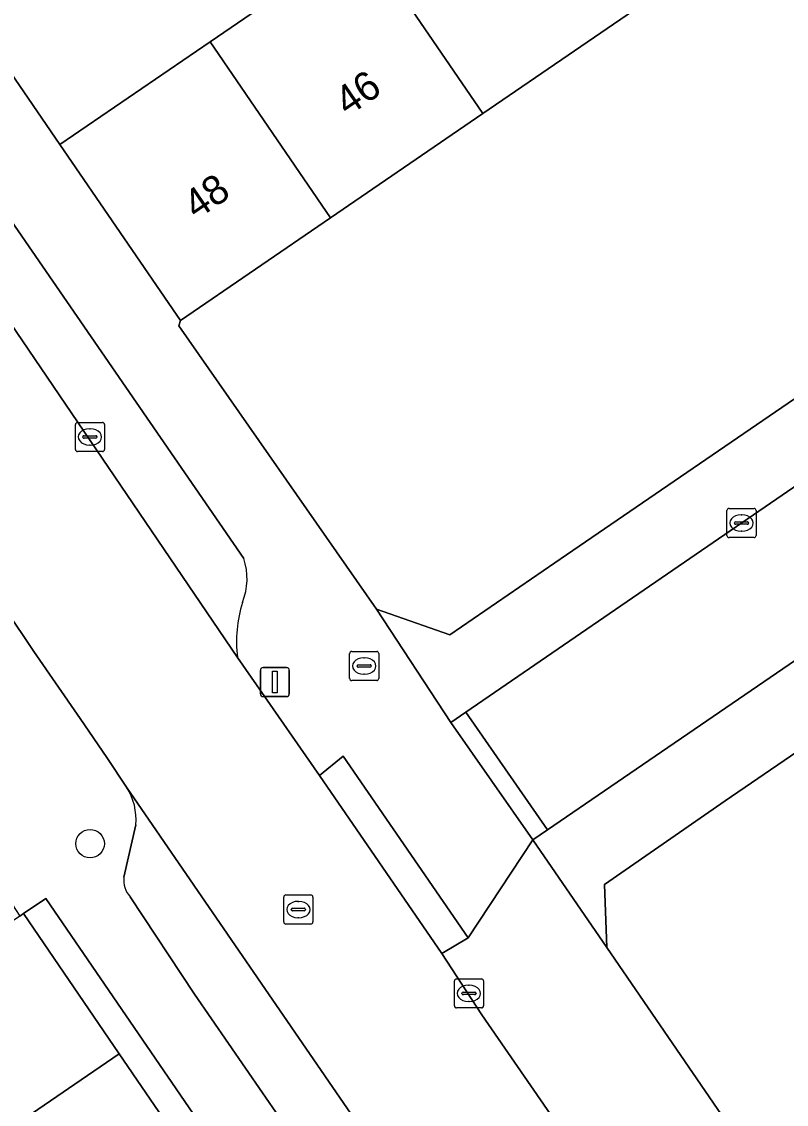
# Model space of a CAD drawing. Extents: x 157445 to 158888, y 383061 to 384688.
# Drawn here: x 158260.58 to 158286.82, y 383581.29 to 383618.45 of the extents above; entities that cross this region are included whole.
import ezdxf

# ---------------------------------------------------------------- set-up
doc = ezdxf.new("R2010")
doc.units = 0
for name, color, linetype in [('IMGEO_Boom', 7, 'Continuous'), ('IMGEO_Brandkraan', 7, 'Continuous'), ('IMGEO_Erf', 7, 'Continuous'), ('IMGEO_Kolk', 7, 'Continuous'), ('IMGEO_Lichtmast', 7, 'Continuous'), ('IMGEO_Pand', 7, 'Continuous'), ('IMGEO_Pand_nummerreeks', 7, 'Continuous'), ('IMGEO_Parkeervlak_open', 7, 'Continuous'), ('IMGEO_Rijbaan_lokaal_open', 7, 'Continuous'), ('IMGEO_Rioolput', 7, 'Continuous'), ('IMGEO_Voetpad_open', 7, 'Continuous')]:
    doc.layers.add(name, color=color, linetype=linetype)

msp = doc.modelspace()

# ---------------------------------------------------------------- linework, layer by layer
at = {"layer": 'IMGEO_Boom'}
msp.add_circle((158262.931, 383590.234), 0.489, dxfattribs=at)
at = {"layer": 'IMGEO_Brandkraan'}
for p, q in [((158271.835, 383595.907), (158271.835, 383596.759)), ((158271.91, 383596.833), (158272.762, 383596.833)), ((158272.323, 383596.613), (158272.348, 383596.613)), ((158272.836, 383596.759), (158272.836, 383595.907)), ((158272.094, 383596.327), (158272.094, 383596.339)), ((158272.532, 383596.29), (158272.134, 383596.29)), ((158272.137, 383596.376), (158272.535, 383596.376)), ((158272.578, 383596.339), (158272.578, 383596.327)), ((158272.762, 383595.833), (158271.91, 383595.833)), ((158272.346, 383596.053), (158272.321, 383596.053))]:
    msp.add_line(p, q, dxfattribs=at)
for points in [[(158271.835, 383595.907), (158271.835, 383596.759)], [(158271.91, 383596.833), (158272.762, 383596.833)], [(158272.836, 383596.759), (158272.836, 383595.907)], [(158272.762, 383595.833), (158271.91, 383595.833)]]:
    msp.add_lwpolyline(points, dxfattribs=at)
for centre, radius, start, end in [((158271.912, 383596.757), 0.0765, 91.552, 178.448), ((158271.912, 383596.757), 0.0765, 91.552, 178.448), ((158272.76, 383596.757), 0.0765, 1.552, 88.448), ((158272.76, 383596.757), 0.0765, 1.552, 88.448), ((158272.134, 383596.336), 0.0403, 85.8775, 175.7526), ((158272.131, 383596.326), 0.0366, 178.938, 274.7102), ((158272.535, 383596.333), 0.043, 264.8664, 352.4533), ((158272.539, 383596.338), 0.0386, 1.7309, 96.639), ((158271.912, 383595.909), 0.0765, 181.552, 268.448), ((158271.912, 383595.909), 0.0765, 181.552, 268.448), ((158272.76, 383595.909), 0.0765, 271.552, 358.448), ((158272.76, 383595.909), 0.0765, 271.552, 358.448)]:
    msp.add_arc(centre, radius, start, end, dxfattribs=at)
for centre, major_axis, ratio, start_param, end_param in [((158272.322, 383596.333), (-0.387, 0.002), 0.722429, 4.712389, 7.853982), ((158272.347, 383596.333), (-0.39, 0.002), 0.717154, 1.570796, 4.712389)]:
    msp.add_ellipse(centre, major_axis=major_axis, ratio=ratio, start_param=start_param, end_param=end_param, dxfattribs=at)
at = {"layer": 'IMGEO_Erf'}
for points in [[(158312.339, 383639.861), (158307.336, 383636.441), (158302.176, 383632.913), (158296.907, 383629.31), (158291.59, 383625.675), (158286.825, 383622.417), (158281.574, 383618.826), (158276.402, 383615.29), (158271.175, 383611.716), (158266.03, 383608.194), (158265.971, 383608.001), (158272.753, 383598.283), (158275.269, 383597.397), (158279.276, 383600.145), (158417.27, 383694.62)], [(158257.704, 383620.348), (158261.892, 383614.235), (158267.045, 383617.758), (158272.272, 383621.331)], [(158322.051, 383583.576), (158306.438, 383606.562), (158284.721, 383591.707), (158280.579, 383588.831), (158280.654, 383586.674), (158297.815, 383561.626), (158297.69, 383561.544), (158301.237, 383556.346), (158301.401, 383556.432), (158316.985, 383533.617)]]:
    msp.add_lwpolyline(points, dxfattribs=at)
msp.add_lwpolyline([(158261.412, 383588.358), (158260.646, 383587.833), (158263.932, 383583.024), (158266.973, 383578.575), (158270.026, 383574.107), (158273.013, 383569.736), (158276.233, 383565.025), (158279.354, 383560.458), (158282.316, 383556.124), (158285.312, 383551.74), (158286.103, 383552.281)], close=True, dxfattribs=at)
at = {"layer": 'IMGEO_Kolk'}
for p, q in [((158262.5, 383604.693), (158263.352, 383604.693)), ((158262.425, 383603.767), (158262.425, 383604.619)), ((158262.913, 383604.473), (158262.938, 383604.473)), ((158263.426, 383604.619), (158263.426, 383603.767)), ((158262.684, 383604.187), (158262.684, 383604.199)), ((158263.122, 383604.15), (158262.724, 383604.15)), ((158262.727, 383604.236), (158263.125, 383604.236)), ((158263.168, 383604.199), (158263.168, 383604.187)), ((158263.352, 383603.693), (158262.5, 383603.693)), ((158262.936, 383603.913), (158262.911, 383603.913)), ((158284.854, 383601.739), (158285.706, 383601.739)), ((158284.779, 383600.813), (158284.779, 383601.665)), ((158285.267, 383601.519), (158285.292, 383601.519)), ((158285.78, 383601.665), (158285.78, 383600.813)), ((158285.038, 383601.233), (158285.038, 383601.245)), ((158285.476, 383601.196), (158285.078, 383601.196)), ((158285.081, 383601.282), (158285.479, 383601.282)), ((158285.522, 383601.245), (158285.522, 383601.233)), ((158285.706, 383600.739), (158284.854, 383600.739)), ((158285.29, 383600.959), (158285.265, 383600.959)), ((158275.427, 383584.67), (158275.427, 383585.522)), ((158275.502, 383585.596), (158276.354, 383585.596)), ((158275.915, 383585.376), (158275.94, 383585.376)), ((158276.428, 383585.522), (158276.428, 383584.67)), ((158275.686, 383585.09), (158275.686, 383585.102)), ((158276.124, 383585.053), (158275.726, 383585.053)), ((158275.729, 383585.139), (158276.127, 383585.139)), ((158276.17, 383585.102), (158276.17, 383585.09)), ((158275.938, 383584.816), (158275.913, 383584.816)), ((158276.354, 383584.596), (158275.502, 383584.596))]:
    msp.add_line(p, q, dxfattribs=at)
for points in [[(158262.5, 383604.693), (158263.352, 383604.693)], [(158262.425, 383603.767), (158262.425, 383604.619)], [(158263.426, 383604.619), (158263.426, 383603.767)], [(158263.352, 383603.693), (158262.5, 383603.693)], [(158284.854, 383601.739), (158285.706, 383601.739)], [(158284.779, 383600.813), (158284.779, 383601.665)], [(158285.78, 383601.665), (158285.78, 383600.813)], [(158285.706, 383600.739), (158284.854, 383600.739)], [(158275.427, 383584.67), (158275.427, 383585.522)], [(158275.502, 383585.596), (158276.354, 383585.596)], [(158276.428, 383585.522), (158276.428, 383584.67)], [(158276.354, 383584.596), (158275.502, 383584.596)]]:
    msp.add_lwpolyline(points, dxfattribs=at)
for centre, radius, start, end in [((158262.502, 383604.617), 0.0765, 91.552, 178.448), ((158262.502, 383604.617), 0.0765, 91.552, 178.448), ((158263.35, 383604.617), 0.0765, 1.552, 88.448), ((158263.35, 383604.617), 0.0765, 1.552, 88.448), ((158262.724, 383604.196), 0.0403, 85.8775, 175.7526), ((158262.721, 383604.186), 0.0366, 178.938, 274.7102), ((158263.125, 383604.193), 0.043, 264.8664, 352.4533), ((158263.129, 383604.198), 0.0386, 1.7309, 96.639), ((158262.502, 383603.769), 0.0765, 181.552, 268.448), ((158262.502, 383603.769), 0.0765, 181.552, 268.448), ((158263.35, 383603.769), 0.0765, 271.552, 358.448), ((158263.35, 383603.769), 0.0765, 271.552, 358.448), ((158284.856, 383601.663), 0.0765, 91.552, 178.448), ((158284.856, 383601.663), 0.0765, 91.552, 178.448), ((158285.704, 383601.663), 0.0765, 1.552, 88.448), ((158285.704, 383601.663), 0.0765, 1.552, 88.448), ((158285.078, 383601.242), 0.0403, 85.8775, 175.7526), ((158285.075, 383601.232), 0.0366, 178.938, 274.7102), ((158285.479, 383601.239), 0.043, 264.8664, 352.4533), ((158285.483, 383601.244), 0.0386, 1.7309, 96.639), ((158284.856, 383600.815), 0.0765, 181.552, 268.448), ((158284.856, 383600.815), 0.0765, 181.552, 268.448), ((158285.704, 383600.815), 0.0765, 271.552, 358.448), ((158285.704, 383600.815), 0.0765, 271.552, 358.448), ((158275.504, 383585.52), 0.0765, 91.552, 178.448), ((158275.504, 383585.52), 0.0765, 91.552, 178.448), ((158276.352, 383585.52), 0.0765, 1.552, 88.448), ((158276.352, 383585.52), 0.0765, 1.552, 88.448), ((158275.726, 383585.099), 0.0403, 85.8775, 175.7526), ((158275.723, 383585.089), 0.0366, 178.938, 274.7102), ((158276.127, 383585.096), 0.043, 264.8664, 352.4533), ((158276.131, 383585.101), 0.0386, 1.7309, 96.639), ((158275.504, 383584.672), 0.0765, 181.552, 268.448), ((158275.504, 383584.672), 0.0765, 181.552, 268.448), ((158276.352, 383584.672), 0.0765, 271.552, 358.448), ((158276.352, 383584.672), 0.0765, 271.552, 358.448)]:
    msp.add_arc(centre, radius, start, end, dxfattribs=at)
for centre, major_axis, ratio, start_param, end_param in [((158262.912, 383604.193), (-0.387, 0.002), 0.722429, 4.712389, 7.853982), ((158262.937, 383604.193), (-0.39, 0.002), 0.717154, 1.570796, 4.712389), ((158285.266, 383601.239), (-0.387, 0.002), 0.722429, 4.712389, 7.853982), ((158285.291, 383601.239), (-0.39, 0.002), 0.717154, 1.570796, 4.712389), ((158275.914, 383585.096), (-0.387, 0.002), 0.722429, 4.712389, 7.853982), ((158275.939, 383585.096), (-0.39, 0.002), 0.717154, 1.570796, 4.712389)]:
    msp.add_ellipse(centre, major_axis=major_axis, ratio=ratio, start_param=start_param, end_param=end_param, dxfattribs=at)
at = {"layer": 'IMGEO_Lichtmast'}
for p, q in [((158268.773, 383595.381), (158268.773, 383596.181)), ((158268.773, 383596.181), (158268.773, 383595.381)), ((158268.873, 383596.281), (158269.663, 383596.281)), ((158269.663, 383596.281), (158268.873, 383596.281)), ((158269.763, 383596.181), (158269.763, 383595.381)), ((158269.763, 383595.381), (158269.763, 383596.181)), ((158269.663, 383595.281), (158268.873, 383595.281)), ((158268.873, 383595.281), (158269.663, 383595.281))]:
    msp.add_line(p, q, dxfattribs=at)
msp.add_lwpolyline([(158269.193, 383596.156), (158269.343, 383596.156), (158269.343, 383595.406), (158269.193, 383595.406), (158269.193, 383596.156)], dxfattribs=at)
for centre, start, end in [((158268.873, 383596.181), 90, 180), ((158268.873, 383596.181), 90, 180), ((158269.663, 383596.181), 0, 90), ((158269.663, 383596.181), 360, 90), ((158268.873, 383595.381), 180, 270), ((158268.873, 383595.381), 180, 270), ((158269.663, 383595.381), 270, 0), ((158269.663, 383595.381), 270, 0)]:
    msp.add_arc(centre, 0.1, start, end, dxfattribs=at)
at = {"layer": 'IMGEO_Pand'}
for points in [[(158272.272, 383621.331), (158276.402, 383615.29), (158281.574, 383618.826), (158277.444, 383624.867)], [(158272.272, 383621.331), (158267.045, 383617.758), (158271.175, 383611.716), (158276.402, 383615.29)], [(158267.045, 383617.758), (158261.892, 383614.235), (158266.03, 383608.194), (158271.175, 383611.716)], [(158263.932, 383583.024), (158260.646, 383587.833), (158260.521, 383587.747), (158256.519, 383585.012), (158253.53, 383582.969), (158256.815, 383578.162)], [(158266.973, 383578.575), (158263.932, 383583.024), (158256.815, 383578.162), (158259.856, 383573.712)]]:
    msp.add_lwpolyline(points, close=True, dxfattribs=at)
at = {"layer": 'IMGEO_Parkeervlak_open'}
for points in [[(158268.201, 383600.024), (158259.268, 383612.995), (158259.057, 383612.856)], [(158257.329, 383612.17), (158259.75, 383608.744), (158267.986, 383596.629)], [(158288.053, 383557.407), (158264.184, 383592.177)], [(158264.497, 383590.878), (158264.091, 383589.087)], [(158264.301, 383588.414), (158266.512, 383585.07), (158275.264, 383572.371), (158275.604, 383572.585)]]:
    msp.add_lwpolyline(points, dxfattribs=at)
for centre, radius, start, end in [((158266.191, 383599.331), 2.126, 337.4834, 19.0198), ((158272.634, 383597.164), 4.679, 163.1989, 186.571), ((158262.452, 383591.073), 2.054, 354.5659, 32.5289), ((158264.923, 383588.977), 0.839, 172.4869, 222.1727)]:
    msp.add_arc(centre, radius, start, end, dxfattribs=at)
at = {"layer": 'IMGEO_Rijbaan_lokaal_open'}
for points in [[(158402.125, 383675.244), (158402.165, 383675.271), (158411.426, 383681.568), (158421.659, 383688.498), (158418.79, 383692.748), (158399.958, 383679.742), (158399.87, 383679.681), (158396.818, 383677.592), (158291.408, 383605.439), (158275.823, 383594.75), (158278.623, 383590.71), (158296.72, 383603.094), (158306.706, 383609.901), (158309.83, 383612.03), (158333.171, 383627.939), (158333.825, 383628.385), (158341.507, 383633.663), (158359.407, 383645.96), (158361.016, 383647.069), (158363.977, 383649.11), (158390.1, 383666.952), (158401.945, 383675.147)], [(158276.368, 383584.356), (158274.995, 383586.467), (158270.806, 383592.574), (158267.986, 383596.629), (158259.75, 383608.744), (158255.078, 383605.443), (158256.84, 383602.832), (158258.908, 383599.874), (158259.046, 383599.735), (158261, 383596.831), (158262.585, 383594.528), (158263.501, 383593.197), (158264.184, 383592.177), (158288.053, 383557.407), (158290.293, 383554.184), (158292.53, 383550.856), (158297.166, 383554.041), (158281.287, 383577.232)], [(158278.623, 383590.71), (158275.823, 383594.75), (158275.305, 383594.395), (158278.116, 383590.363)]]:
    msp.add_lwpolyline(points, close=True, dxfattribs=at)
at = {"layer": 'IMGEO_Rioolput'}
for p, q in [((158269.575, 383587.548), (158269.575, 383588.4)), ((158269.65, 383588.474), (158270.502, 383588.474)), ((158270.576, 383588.4), (158270.576, 383587.548)), ((158269.834, 383587.968), (158269.834, 383587.98)), ((158269.877, 383588.017), (158270.275, 383588.017)), ((158270.063, 383588.254), (158270.088, 383588.254)), ((158270.318, 383587.98), (158270.318, 383587.968)), ((158270.272, 383587.931), (158269.874, 383587.931)), ((158270.086, 383587.694), (158270.061, 383587.694)), ((158270.502, 383587.474), (158269.65, 383587.474))]:
    msp.add_line(p, q, dxfattribs=at)
for points in [[(158269.575, 383587.548), (158269.575, 383588.4)], [(158269.65, 383588.474), (158270.502, 383588.474)], [(158270.576, 383588.4), (158270.576, 383587.548)], [(158270.502, 383587.474), (158269.65, 383587.474)]]:
    msp.add_lwpolyline(points, dxfattribs=at)
for centre, radius, start, end in [((158269.652, 383588.398), 0.0765, 91.552, 178.448), ((158269.652, 383588.398), 0.0765, 91.552, 178.448), ((158270.5, 383588.398), 0.0765, 1.552, 88.448), ((158270.5, 383588.398), 0.0765, 1.552, 88.448), ((158269.874, 383587.977), 0.0403, 85.8775, 175.7526), ((158269.871, 383587.967), 0.0366, 178.938, 274.7102), ((158270.275, 383587.974), 0.043, 264.8664, 352.4533), ((158270.279, 383587.979), 0.0386, 1.7309, 96.639), ((158269.652, 383587.55), 0.0765, 181.552, 268.448), ((158269.652, 383587.55), 0.0765, 181.552, 268.448), ((158270.5, 383587.55), 0.0765, 271.552, 358.448), ((158270.5, 383587.55), 0.0765, 271.552, 358.448)]:
    msp.add_arc(centre, radius, start, end, dxfattribs=at)
for centre, major_axis, ratio, start_param, end_param in [((158270.062, 383587.974), (-0.387, 0.002), 0.722429, 4.712389, 7.853982), ((158270.087, 383587.974), (-0.39, 0.002), 0.717154, 1.570796, 4.712389)]:
    msp.add_ellipse(centre, major_axis=major_axis, ratio=ratio, start_param=start_param, end_param=end_param, dxfattribs=at)
at = {"layer": 'IMGEO_Voetpad_open'}
for points in [[(158396.818, 383677.592), (158396.225, 383678.458), (158399.365, 383680.608), (158399.958, 383679.742), (158418.79, 383692.748), (158417.27, 383694.62), (158279.276, 383600.145), (158275.269, 383597.397), (158272.753, 383598.283), (158275.305, 383594.395), (158275.823, 383594.75), (158291.408, 383605.439)], [(158334.305, 383625.623), (158336.058, 383626.822), (158336.147, 383626.883), (158338.233, 383626.716), (158342.101, 383632.797), (158333.765, 383627.073), (158333.171, 383627.939), (158309.83, 383612.03), (158306.706, 383609.901), (158296.72, 383603.094), (158278.623, 383590.71), (158278.116, 383590.363), (158280.654, 383586.674), (158280.579, 383588.831), (158284.721, 383591.707), (158306.438, 383606.562), (158307.892, 383607.556)], [(158274.995, 383586.467), (158275.903, 383587.003), (158271.613, 383593.241), (158270.806, 383592.574)]]:
    msp.add_lwpolyline(points, close=True, dxfattribs=at)
for points in [[(158246.999, 383617.179), (158244.36, 383621.051), (158243.465, 383620.474), (158236.284, 383630.945), (158234.717, 383625.799), (158237.929, 383620.937), (158241.491, 383615.546), (158253.203, 383598.26), (158253.341, 383598.153), (158256.385, 383593.609), (158256.493, 383593.672), (158259.462, 383589.365), (158259.632, 383589.105), (158260.521, 383587.747), (158260.646, 383587.833), (158261.412, 383588.358), (158286.103, 383552.281), (158287.042, 383550.909), (158313.103, 383512.83)], [(158272.753, 383598.283), (158265.971, 383608.001), (158266.03, 383608.194), (158261.892, 383614.235), (158257.704, 383620.348)], [(158257.977, 383612.145), (158259.057, 383612.856), (158259.268, 383612.995), (158268.201, 383600.024)], [(158264.184, 383592.177), (158263.501, 383593.197), (158262.585, 383594.528), (158261, 383596.831), (158259.046, 383599.735), (158258.908, 383599.874)], [(158267.986, 383596.629), (158270.806, 383592.574), (158271.613, 383593.241), (158275.903, 383587.003), (158278.116, 383590.363), (158275.305, 383594.395), (158272.753, 383598.283)], [(158264.091, 383589.087), (158264.497, 383590.878)], [(158301.401, 383556.432), (158301.237, 383556.346), (158297.69, 383561.544), (158297.815, 383561.626), (158280.654, 383586.674), (158278.116, 383590.363), (158275.903, 383587.003), (158274.995, 383586.467), (158276.368, 383584.356), (158281.287, 383577.232)], [(158275.604, 383572.585), (158275.264, 383572.371), (158266.512, 383585.07), (158264.301, 383588.414)]]:
    msp.add_lwpolyline(points, dxfattribs=at)
for centre, radius, start, end in [((158266.191, 383599.331), 2.126, 337.4834, 19.0198), ((158272.634, 383597.164), 4.679, 163.1989, 186.571), ((158262.452, 383591.073), 2.054, 354.5659, 32.5289), ((158264.923, 383588.977), 0.839, 172.4869, 222.1727)]:
    msp.add_arc(centre, radius, start, end, dxfattribs=at)

# ---------------------------------------------------------------- texts
at = {"layer": 'IMGEO_Pand_nummerreeks'}
for s, p in [('46', (158271.769, 383615.176)), ('48', (158266.58, 383611.627))]:
    msp.add_text(s, height=1, rotation=34.3617, dxfattribs=at).set_placement(p)

doc.saveas('drawing.dxf')
